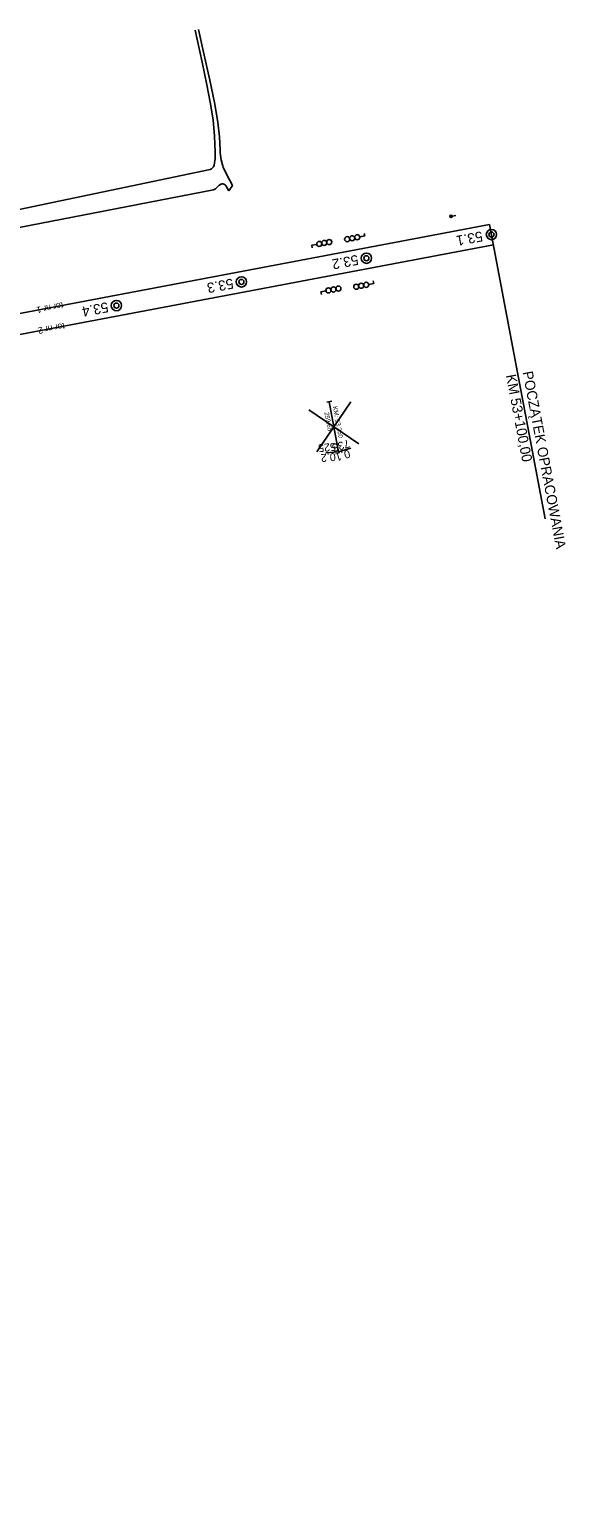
# Model space of a CAD drawing. Extents: x 6541740 to 6566395, y 5525066 to 5530361.
# Drawn here: x 6566148.7 to 6566254, y 5527965.2 to 5528254.6 of the extents above; entities that cross this region are included whole.
import ezdxf

# ---------------------------------------------------------------- set-up
doc = ezdxf.new("R2010")
doc.units = 0
for name, color, linetype in [('Domyślna', 7, 'Continuous'), ('ps_wymiarowanie', 7, 'Continuous'), ('TOR_PRZEK_P-uklad odniesienia', 7, 'Continuous'), ('TOR_PS_ODW-osadniki', 7, 'Continuous'), ('TOR_PS_OPIS_O-opisy odwodnienia', 7, 'Continuous'), ('TOR_PS_OPIS_T-numeracja torow i rozjazdow', 7, 'Continuous'), ('TOR_PS_OPIS_T-opis geometrii -prostopadly', 7, 'Continuous'), ('TOR_PS_T-rozjazdy projektowane', 7, 'Continuous'), ('TOR_PS_T-wypelnienia', 7, 'Continuous'), ('TOR_RAMKI-ramka+tabelka 1', 7, 'Continuous')]:
    doc.layers.add(name, color=color, linetype=linetype)

# ---------------------------------------------------------------- blocks, each defined once
blk = doc.blocks.new('POINT_DISPLAY')
at = {"layer": 'Domyślna'}
blk.add_line((0, 0), (0, 0), dxfattribs=at)
blk = doc.blocks.new('4302_53')
at = {"layer": 'Domyślna'}
blk.add_line((0.25, 0), (1, 0), dxfattribs=at)
blk.add_circle((0, 0), 0.25, dxfattribs=at)
blk.add_blockref('POINT_DISPLAY', (0, 0), dxfattribs=at)
blk = doc.blocks.new('4010_1')
at = {"layer": 'Domyślna'}
for radius in [0.75, 0.375]:
    blk.add_circle((0, 0), radius, dxfattribs=at)
blk = doc.blocks.new('4091_3_11')
at = {"layer": 'Domyślna'}
blk.add_lwpolyline([(-0.09, 0.49), (0, 0), (-0.98, -0.19)], dxfattribs=at)
for centre in [(-2.46, -0.47), (-1.47, -0.28), (-3.44, -0.65)]:
    blk.add_circle(centre, 0.5, dxfattribs=at)
blk = doc.blocks.new('4091_3_12')
at = {"layer": 'Domyślna'}
blk.add_lwpolyline([(0.09, -0.49), (0, 0), (0.98, 0.19)], dxfattribs=at)
for centre in [(1.47, 0.28), (2.46, 0.47), (3.44, 0.65)]:
    blk.add_circle(centre, 0.5, dxfattribs=at)

msp = doc.modelspace()

# ---------------------------------------------------------------- linework, layer by layer
at = {"layer": 'ps_wymiarowanie'}
for centre, radius, start, end in [((6566189.26, 5528229.8), 3, 186.1542, 194.5864), ((6566183.98, 5528228.11), 1, 281.8831, 349.4942), ((6566189.52, 5528228.81), 3, 194.5864, 204.5536), ((6566186.29, 5528223.61), 0.5, 121.4185, 134.2751), ((6566186.55, 5528223.77), 0.5, 92.2861, 121.4185), ((6566186.57, 5528223.27), 1, 51.3745, 92.2861), ((6566186.93, 5528223.62), 0.5, 27.5414, 51.3745)]:
    msp.add_arc(centre, radius, start, end, dxfattribs=at)
at = {"layer": 'TOR_PRZEK_P-uklad odniesienia'}
for p, q in [((6566213.43, 5528173.2), (6566203.61, 5528179.89)), ((6566205.17, 5528171.63), (6566211.86, 5528181.45))]:
    msp.add_line(p, q, dxfattribs=at)
at = {"layer": 'TOR_PS_ODW-osadniki'}
for p, q in [((6566208.08, 5528181.55), (6566207.1, 5528181.36)), ((6566207.59, 5528181.45), (6566209.45, 5528171.63)), ((6566209.43, 5528171.63), (6566206.93, 5528171.41)), ((6566209.45, 5528171.63), (6566211.86, 5528172.34))]:
    msp.add_line(p, q, dxfattribs=at)
at = {"layer": 'TOR_PS_OPIS_T-numeracja torow i rozjazdow'}
msp.add_line((6566239.09, 5528216.31), (6566250.05, 5528158.46), dxfattribs=at)
at = {"layer": 'TOR_PS_T-rozjazdy projektowane'}
for p, q in [((6566239.09, 5528216.31), (6564914.52, 5527965.23)), ((6566239.84, 5528212.33), (6565011.71, 5527979.53))]:
    msp.add_line(p, q, dxfattribs=at)
at = {"layer": 'TOR_PS_T-wypelnienia'}
for p, q in [((6566184.19, 5528227.13), (6566118.2, 5528213.24)), ((6566184.84, 5528223.12), (6566109.85, 5528208.51))]:
    msp.add_line(p, q, dxfattribs=at)
for points in [[(6566181.29, 5528254.53), (6566182.65, 5528248.2), (6566183.53, 5528243.73), (6566184.23, 5528240.37), (6566184.81, 5528236.85), (6566185.08, 5528233.65), (6566185.22, 5528230.53), (6566185.21, 5528229.24), (6566184.97, 5528227.93)], [(6566186.28, 5528229.47), (6566186.18, 5528230.38), (6566186.15, 5528230.97), (6566186.02, 5528233.53), (6566185.74, 5528236.42), (6566185.05, 5528240.29), (6566184.12, 5528244.66), (6566183, 5528249.57), (6566181.89, 5528254.64)], [(6566186.62, 5528228.05), (6566186.36, 5528229.04)], [(6566187.85, 5528222.94), (6566188.58, 5528223.96), (6566187.42, 5528226.18), (6566186.79, 5528227.56)], [(6566185.35, 5528223.39), (6566185.94, 5528223.97)], [(6566186.03, 5528224.04), (6566186.29, 5528224.2)], [(6566187.2, 5528224.05), (6566187.24, 5528224.02)], [(6566187.37, 5528223.86), (6566187.85, 5528222.94)]]:
    msp.add_lwpolyline(points, dxfattribs=at)
msp.add_arc((6566184.65, 5528224.11), 1, 281.0285, 314.2751, dxfattribs=at)

# ---------------------------------------------------------------- block references
at = {"layer": 'Domyślna', "rotation": 10.136500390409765}
msp.add_blockref('4302_53', (6566231.51, 5528217.89), dxfattribs=at)
at = {"layer": 'TOR_PS_OPIS_T-opis geometrii -prostopadly'}
for name, p in [('4091_3_11', (6566214.57, 5528214.06)), ('4091_3_12', (6566204.16, 5528212.2)), ('4091_3_12', (6566205.96, 5528203.05)), ('4091_3_11', (6566216.34, 5528204.72))]:
    msp.add_blockref(name, p, dxfattribs=at)
at = {"layer": 'TOR_RAMKI-ramka+tabelka 1', "xscale": 1.345963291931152, "yscale": 1.345963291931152}
for p in [(6566239.47, 5528214.32), (6566214.9, 5528209.66), (6566190.34, 5528205.01), (6566165.78, 5528200.35)]:
    msp.add_blockref('4010_1', p, dxfattribs=at)

# ---------------------------------------------------------------- texts
at = {"layer": 'TOR_PS_ODW-osadniki'}
for s, height, rotation, p in [('KM: 53.250', 0.9, 280.7608, (6566208.29, 5528180.49)), ('259.65', 0.9, 280.7608, (6566206.64, 5528179.34)), ('735', 1.574, 196.4714, (6566211.36, 5528174.05)), ('525', 1.565, 185.0502, (6566208.84, 5528173.39)), ('0.2', 1.565, 185.0502, (6566208.8, 5528171.39)), ('0.1', 1.574, 196.4714, (6566211.45, 5528172.04))]:
    msp.add_text(s, height=height, rotation=rotation, dxfattribs=at).set_placement(p)
at = {"layer": 'TOR_PS_OPIS_O-opisy odwodnienia'}
for s, p in [('tor nr 1', (6566155.21, 5528201.04)), ('tor nr 2', (6566155.5, 5528196.98))]:
    msp.add_text(s, height=1.25, rotation=190.7332, dxfattribs=at).set_placement(p)
at = {"layer": 'TOR_PS_OPIS_T-numeracja torow i rozjazdow'}
for s, p in [('KM 53+100,00', (6566242.3, 5528186.65)), ('POCZĄTEK OPRACOWANIA', (6566245.58, 5528187.27))]:
    msp.add_text(s, height=2, rotation=280.7332, dxfattribs=at).set_placement(p)
at = {"layer": 'TOR_RAMKI-ramka+tabelka 1'}
for s, p in [('53.1', (6566237.53, 5528214.99)), ('53.2', (6566213.12, 5528210.37)), ('53.3', (6566188.57, 5528205.71)), ('53.4', (6566164, 5528201.06))]:
    msp.add_text(s, height=2, rotation=190.7691, dxfattribs=at).set_placement(p)

doc.saveas('drawing.dxf')
